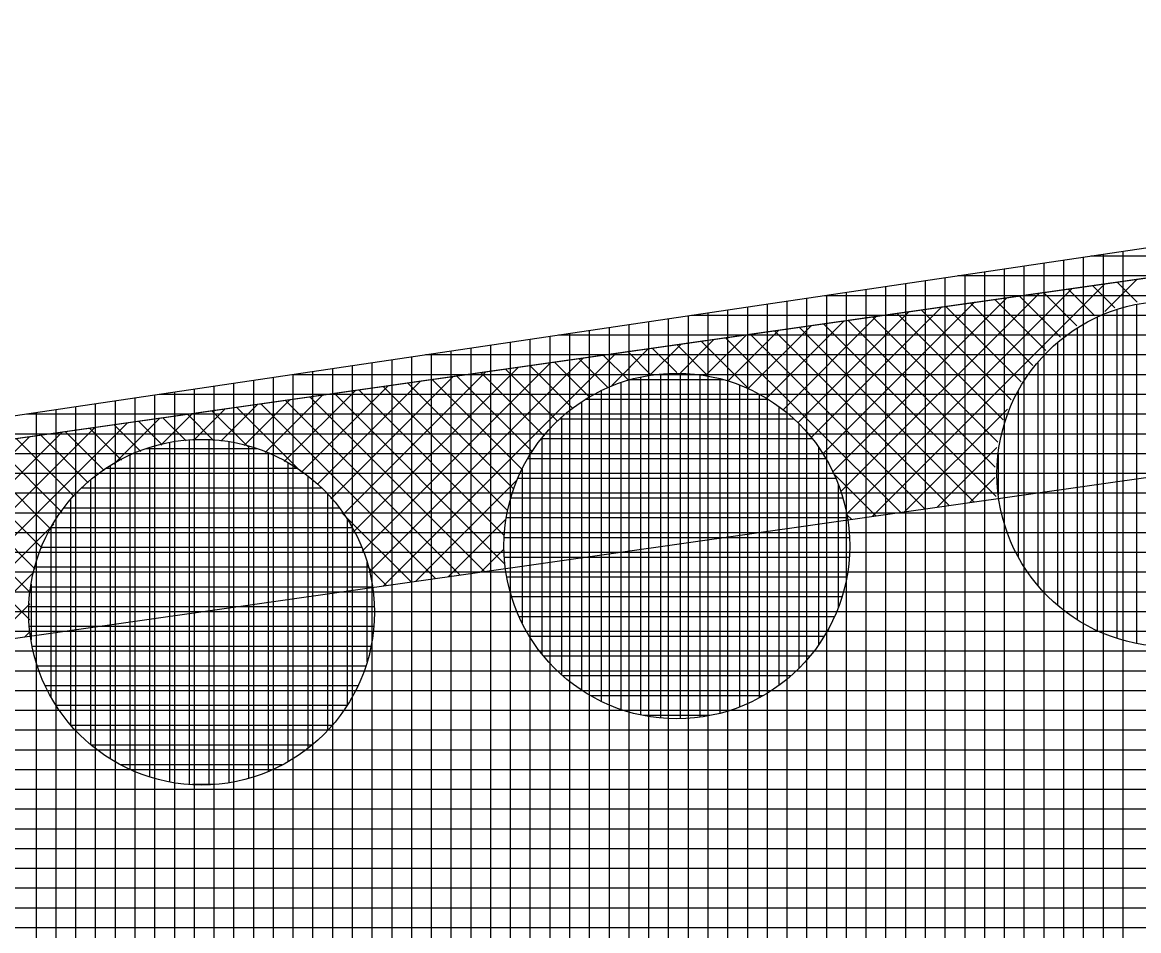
# Model space of a CAD drawing. Extents: x -565346 to -564154, y -1097386 to -1095620.
# Drawn here: x -565002.61 to -564991.31, y -1095811.61 to -1095802.41 of the extents above; entities that cross this region are included whole.
import ezdxf

# ---------------------------------------------------------------- set-up
doc = ezdxf.new("R2010")
doc.units = 0
for name, color, linetype in [('Vrstva 13', 7, 'Continuous'), ('Vrstva 41', 7, 'Continuous'), ('Vrstva 42', 7, 'Continuous'), ('Vrstva 43', 7, 'Continuous'), ('Vrstva 44', 7, 'Continuous')]:
    doc.layers.add(name, color=color, linetype=linetype)

msp = doc.modelspace()

# ---------------------------------------------------------------- linework, layer by layer
at = {"layer": 'Vrstva 13'}
msp.add_line((-565039.47, -1095811.86), (-564961.71, -1095800.8), dxfattribs=at)
at = {"layer": 'Vrstva 41'}
for p, q in [((-564991.651, -1095805.34), (-564991.323, -1095805.012)), ((-564991.325, -1095805.244), (-564991.528, -1095805.041)), ((-564994.319, -1095807.159), (-564992.313, -1095805.153)), ((-564994.261, -1095807.384), (-564991.983, -1095805.106)), ((-564994.008, -1095807.414), (-564991.653, -1095805.059)), ((-564991.934, -1095805.484), (-564992.271, -1095805.147)), ((-564991.752, -1095805.383), (-564992.023, -1095805.112)), ((-564991.551, -1095805.301), (-564991.776, -1095805.076)), ((-564994.502, -1095806.776), (-564992.972, -1095805.246)), ((-564994.401, -1095806.958), (-564992.642, -1095805.2)), ((-564992.381, -1095805.885), (-564993.014, -1095805.252)), ((-564992.248, -1095805.735), (-564992.766, -1095805.217)), ((-564992.099, -1095805.601), (-564992.519, -1095805.182)), ((-564994.905, -1095806.331), (-564993.961, -1095805.387)), ((-564994.755, -1095806.463), (-564993.632, -1095805.34)), ((-564994.62, -1095806.612), (-564993.302, -1095805.293)), ((-564992.735, -1095806.662), (-564994.004, -1095805.393)), ((-564992.68, -1095806.435), (-564993.757, -1095805.358)), ((-564992.599, -1095806.233), (-564993.509, -1095805.323)), ((-564992.498, -1095806.051), (-564993.261, -1095805.288)), ((-564995.257, -1095806.117), (-564994.621, -1095805.481)), ((-564995.072, -1095806.215), (-564994.291, -1095805.434)), ((-564992.978, -1095807.268), (-564994.747, -1095805.499)), ((-564992.75, -1095807.213), (-564994.5, -1095805.464)), ((-564992.763, -1095806.917), (-564994.252, -1095805.429)), ((-564995.948, -1095805.96), (-564995.61, -1095805.622)), ((-564995.69, -1095805.985), (-564995.28, -1095805.575)), ((-564993.721, -1095807.373), (-564995.49, -1095805.605)), ((-564995.461, -1095806.039), (-564994.951, -1095805.528)), ((-564993.474, -1095807.338), (-564995.242, -1095805.569)), ((-564993.226, -1095807.303), (-564994.995, -1095805.534)), ((-564996.643, -1095806.089), (-564996.27, -1095805.715)), ((-564996.252, -1095805.981), (-564995.94, -1095805.669)), ((-564995.985, -1095805.958), (-564996.233, -1095805.71)), ((-564995.673, -1095805.988), (-564995.985, -1095805.675)), ((-564995.265, -1095806.113), (-564995.738, -1095805.64)), ((-564999.1, -1095807.981), (-564996.929, -1095805.809)), ((-564998.954, -1095808.118), (-564996.599, -1095805.762)), ((-564996.686, -1095806.105), (-564996.976, -1095805.816)), ((-564996.478, -1095806.031), (-564996.728, -1095805.781)), ((-564996.246, -1095805.98), (-564996.481, -1095805.745)), ((-564999.362, -1095807.394), (-564997.918, -1095805.95)), ((-564999.256, -1095807.57), (-564997.588, -1095805.903)), ((-564999.168, -1095807.765), (-564997.259, -1095805.856)), ((-564997.332, -1095806.591), (-564997.966, -1095805.957)), ((-564997.195, -1095806.445), (-564997.719, -1095805.922)), ((-564997.043, -1095806.315), (-564997.471, -1095805.886)), ((-564996.874, -1095806.201), (-564997.223, -1095805.851)), ((-564999.625, -1095807.092), (-564998.578, -1095806.044)), ((-564999.486, -1095807.235), (-564998.248, -1095805.997)), ((-564997.639, -1095807.132), (-564998.709, -1095806.062)), ((-564997.555, -1095806.934), (-564998.461, -1095806.027)), ((-564997.452, -1095806.754), (-564998.214, -1095805.992)), ((-565000.15, -1095806.767), (-564999.567, -1095806.184)), ((-564999.957, -1095806.858), (-564999.237, -1095806.138)), ((-564999.783, -1095806.966), (-564998.907, -1095806.091)), ((-564997.73, -1095807.89), (-564999.452, -1095806.168)), ((-564997.734, -1095807.603), (-564999.204, -1095806.133)), ((-564997.702, -1095807.352), (-564998.957, -1095806.098)), ((-565000.601, -1095806.653), (-565000.226, -1095806.278)), ((-565000.363, -1095806.698), (-564999.897, -1095806.231)), ((-564998.426, -1095808.042), (-565000.195, -1095806.274)), ((-564998.179, -1095808.007), (-564999.947, -1095806.239)), ((-564997.931, -1095807.972), (-564999.7, -1095806.203)), ((-565001.207, -1095806.693), (-565000.886, -1095806.372)), ((-565000.669, -1095806.648), (-565000.938, -1095806.379)), ((-565000.877, -1095806.646), (-565000.556, -1095806.325)), ((-565000.327, -1095806.708), (-565000.69, -1095806.344)), ((-564999.791, -1095806.96), (-565000.442, -1095806.309)), ((-564993.679, -1095807.367), (-564992.638, -1095806.327)), ((-565003.976, -1095808.613), (-565001.875, -1095806.513)), ((-565003.901, -1095808.821), (-565001.545, -1095806.466)), ((-565001.605, -1095806.844), (-565001.928, -1095806.52)), ((-565001.684, -1095806.887), (-565001.216, -1095806.419)), ((-565001.409, -1095806.756), (-565001.681, -1095806.485)), ((-565001.194, -1095806.689), (-565001.433, -1095806.45)), ((-565000.95, -1095806.65), (-565001.185, -1095806.415)), ((-565004.152, -1095808.224), (-565002.535, -1095806.607)), ((-565004.053, -1095808.408), (-565002.205, -1095806.56)), ((-565002.084, -1095807.213), (-565002.671, -1095806.626)), ((-565001.941, -1095807.073), (-565002.423, -1095806.591)), ((-565001.781, -1095806.95), (-565002.176, -1095806.556)), ((-565002.409, -1095807.736), (-565003.414, -1095806.732)), ((-565002.319, -1095807.544), (-565003.166, -1095806.696)), ((-565002.21, -1095807.37), (-565002.919, -1095806.661)), ((-564993.349, -1095807.32), (-564992.744, -1095806.715)), ((-565002.533, -1095808.461), (-565004.157, -1095806.837)), ((-565002.525, -1095808.187), (-565003.909, -1095806.802)), ((-565002.479, -1095807.949), (-565003.662, -1095806.767)), ((-564998.625, -1095808.071), (-564997.609, -1095807.055)), ((-564993.969, -1095807.409), (-564994.383, -1095806.995)), ((-564993.019, -1095807.273), (-564992.765, -1095807.019)), ((-564998.674, -1095808.078), (-564999.37, -1095807.381)), ((-564994.217, -1095807.444), (-564994.258, -1095807.403)), ((-565003.571, -1095808.774), (-565002.291, -1095807.494)), ((-564998.295, -1095808.024), (-564997.717, -1095807.446)), ((-564997.965, -1095807.977), (-564997.738, -1095807.75)), ((-565003.241, -1095808.727), (-565002.485, -1095807.971)), ((-564998.921, -1095808.113), (-564999.118, -1095807.917)), ((-565002.911, -1095808.68), (-565002.532, -1095808.301)), ((-565002.582, -1095808.634), (-565002.525, -1095808.577))]:
    msp.add_line(p, q, dxfattribs=at)
at = {"layer": 'Vrstva 42'}
msp.add_lwpolyline([(-565024.871, -1095809.784), (-565024.921, -1095811.811), (-564961.428, -1095802.78), (-564933.86, -1095798.523), (-564934.165, -1095796.546), (-564961.71, -1095800.8)], close=True, dxfattribs=at)
at = {"layer": 'Vrstva 43'}
for p, q in [((-564992.07, -1095804.821), (-564992.07, -1095819.983)), ((-564991.87, -1095804.791), (-564991.87, -1095819.954)), ((-564889.707, -1095804.78), (-564991.794, -1095804.78)), ((-564991.67, -1095804.762), (-564991.67, -1095819.924)), ((-564991.47, -1095804.732), (-564991.47, -1095819.894)), ((-564992.87, -1095804.94), (-564992.87, -1095820.102)), ((-564992.67, -1095804.91), (-564992.67, -1095820.073)), ((-564992.47, -1095804.88), (-564992.47, -1095820.043)), ((-564992.27, -1095804.851), (-564992.27, -1095820.013)), ((-564993.47, -1095805.029), (-564993.47, -1095820.191)), ((-564993.27, -1095804.999), (-564993.27, -1095820.162)), ((-564891.053, -1095804.98), (-564993.141, -1095804.98)), ((-564993.07, -1095804.969), (-564993.07, -1095820.132)), ((-564994.27, -1095805.148), (-564994.27, -1095820.31)), ((-564994.07, -1095805.118), (-564994.07, -1095820.28)), ((-564993.87, -1095805.088), (-564993.87, -1095820.251)), ((-564993.67, -1095805.059), (-564993.67, -1095820.221)), ((-564995.07, -1095805.266), (-564995.07, -1095820.429)), ((-564994.87, -1095805.237), (-564994.87, -1095820.399)), ((-564994.67, -1095805.207), (-564994.67, -1095820.37)), ((-564892.4, -1095805.18), (-564994.488, -1095805.18)), ((-564994.47, -1095805.177), (-564994.47, -1095820.34)), ((-564995.87, -1095805.385), (-564995.87, -1095820.548)), ((-564893.746, -1095805.38), (-564995.835, -1095805.38)), ((-564995.67, -1095805.356), (-564995.67, -1095820.518)), ((-564995.47, -1095805.326), (-564995.47, -1095820.488)), ((-564995.27, -1095805.296), (-564995.27, -1095820.459)), ((-564996.67, -1095805.504), (-564996.67, -1095820.667)), ((-564996.47, -1095805.474), (-564996.47, -1095820.637)), ((-564996.27, -1095805.445), (-564996.27, -1095820.607)), ((-564996.07, -1095805.415), (-564996.07, -1095820.578)), ((-564997.27, -1095805.593), (-564997.27, -1095820.756)), ((-564895.093, -1095805.58), (-564997.181, -1095805.58)), ((-564997.07, -1095805.563), (-564997.07, -1095820.726)), ((-564996.87, -1095805.534), (-564996.87, -1095820.696)), ((-564998.07, -1095805.712), (-564998.07, -1095820.875)), ((-564997.87, -1095805.682), (-564997.87, -1095820.845)), ((-564997.67, -1095805.653), (-564997.67, -1095820.815)), ((-564997.47, -1095805.623), (-564997.47, -1095820.785)), ((-564998.87, -1095805.831), (-564998.87, -1095820.993)), ((-564998.67, -1095805.801), (-564998.67, -1095820.964)), ((-564896.439, -1095805.78), (-564998.528, -1095805.78)), ((-564998.47, -1095805.771), (-564998.47, -1095820.934)), ((-564998.27, -1095805.742), (-564998.27, -1095820.904)), ((-564999.67, -1095805.95), (-564999.67, -1095821.112)), ((-564999.47, -1095805.92), (-564999.47, -1095821.083)), ((-564999.27, -1095805.89), (-564999.27, -1095821.053)), ((-564999.07, -1095805.86), (-564999.07, -1095821.023)), ((-565000.47, -1095806.068), (-565000.47, -1095821.231)), ((-565000.27, -1095806.039), (-565000.27, -1095821.201)), ((-565000.07, -1095806.009), (-565000.07, -1095821.172)), ((-564897.786, -1095805.98), (-564999.875, -1095805.98)), ((-564999.87, -1095805.979), (-564999.87, -1095821.142)), ((-565001.27, -1095806.187), (-565001.27, -1095821.35)), ((-564899.133, -1095806.18), (-565001.222, -1095806.18)), ((-565001.07, -1095806.157), (-565001.07, -1095821.32)), ((-565000.87, -1095806.128), (-565000.87, -1095821.29)), ((-565000.67, -1095806.098), (-565000.67, -1095821.261)), ((-565001.87, -1095806.276), (-565001.87, -1095821.439)), ((-565001.67, -1095806.247), (-565001.67, -1095821.409)), ((-565001.47, -1095806.217), (-565001.47, -1095821.38)), ((-564900.479, -1095806.38), (-565002.568, -1095806.38)), ((-565002.47, -1095806.365), (-565002.47, -1095821.528)), ((-565002.27, -1095806.336), (-565002.27, -1095821.498)), ((-565002.07, -1095806.306), (-565002.07, -1095821.469)), ((-564901.826, -1095806.58), (-565003.915, -1095806.58)), ((-564903.172, -1095806.78), (-565005.262, -1095806.78)), ((-564904.519, -1095806.98), (-565006.609, -1095806.98)), ((-564905.866, -1095807.18), (-565007.956, -1095807.18)), ((-564907.212, -1095807.38), (-565009.302, -1095807.38)), ((-564908.559, -1095807.58), (-565010.649, -1095807.58)), ((-564909.905, -1095807.78), (-565011.996, -1095807.78)), ((-564911.252, -1095807.98), (-565013.343, -1095807.98)), ((-564912.598, -1095808.18), (-565014.689, -1095808.18)), ((-564913.945, -1095808.38), (-565016.036, -1095808.38)), ((-564915.292, -1095808.58), (-565017.383, -1095808.58)), ((-564916.638, -1095808.78), (-565018.73, -1095808.78)), ((-564917.985, -1095808.98), (-565020.076, -1095808.98)), ((-564919.331, -1095809.18), (-565021.423, -1095809.18)), ((-564920.678, -1095809.38), (-565022.77, -1095809.38)), ((-564922.025, -1095809.58), (-565024.117, -1095809.58)), ((-564923.371, -1095809.78), (-565025.464, -1095809.78)), ((-564924.718, -1095809.98), (-565026.81, -1095809.98)), ((-564926.064, -1095810.18), (-565028.157, -1095810.18)), ((-564927.411, -1095810.38), (-565029.504, -1095810.38)), ((-564928.757, -1095810.58), (-565030.851, -1095810.58)), ((-564930.104, -1095810.78), (-565032.197, -1095810.78)), ((-564931.451, -1095810.98), (-565033.544, -1095810.98)), ((-564932.797, -1095811.18), (-565034.891, -1095811.18)), ((-564934.144, -1095811.38), (-565036.238, -1095811.38)), ((-564935.49, -1095811.58), (-565037.585, -1095811.58))]:
    msp.add_line(p, q, dxfattribs=at)
msp.add_lwpolyline([(-564584.17, -1095730.99), (-564361.01, -1095672.63), (-564329.81, -1095662.26), (-564326.21, -1095642.73), (-564394.52, -1095662.95), (-564454.33, -1095677.56), (-564516.6, -1095690.89), (-564574.04, -1095705.03), (-564590.74, -1095715.12), (-564631.48, -1095731.18), (-564693.31, -1095752.31), (-564772.2, -1095768.91), (-564879.81, -1095788.15), (-565039.47, -1095811.86), (-565040.85, -1095849.94), (-565025.81, -1095848.33), (-565025.24, -1095824.91), (-564877.52, -1095802.97), (-564694, -1095767.75), (-564603.8, -1095739.23), (-564594.74, -1095734.52)], close=True, dxfattribs=at)
at = {"layer": 'Vrstva 44'}
for p, q in [((-564991.33, -1095805.268), (-564991.33, -1095808.7)), ((-564990.297, -1095805.38), (-564991.689, -1095805.38)), ((-564991.53, -1095805.32), (-564991.53, -1095808.648)), ((-564991.93, -1095805.506), (-564991.93, -1095808.462)), ((-564991.73, -1095805.398), (-564991.73, -1095808.57)), ((-564989.953, -1095805.58), (-564992.037, -1095805.58)), ((-564992.13, -1095805.655), (-564992.13, -1095808.313)), ((-564989.727, -1095805.78), (-564992.262, -1095805.78)), ((-564992.33, -1095805.856), (-564992.33, -1095808.114)), ((-564996.55, -1095806.06), (-564996.55, -1095809.368)), ((-564995.514, -1095806.03), (-564996.46, -1095806.03)), ((-564996.35, -1095806.005), (-564996.35, -1095809.425)), ((-564996.15, -1095805.973), (-564996.15, -1095809.454)), ((-564995.95, -1095805.965), (-564995.95, -1095809.462)), ((-564995.75, -1095805.981), (-564995.75, -1095809.447)), ((-564995.55, -1095806.021), (-564995.55, -1095809.409)), ((-564989.562, -1095805.98), (-564992.426, -1095805.98)), ((-564996.75, -1095806.141), (-564996.75, -1095809.286)), ((-564995.35, -1095806.085), (-564995.35, -1095809.344)), ((-564995.15, -1095806.176), (-564995.15, -1095809.25)), ((-564989.442, -1095806.18), (-564992.546, -1095806.18)), ((-564992.53, -1095806.149), (-564992.53, -1095807.82)), ((-564996.95, -1095806.257), (-564996.95, -1095809.172)), ((-564995.06, -1095806.23), (-564996.911, -1095806.23)), ((-564997.15, -1095806.411), (-564997.15, -1095809.017)), ((-564994.95, -1095806.305), (-564994.95, -1095809.125)), ((-564989.354, -1095806.38), (-564992.636, -1095806.38)), ((-564994.798, -1095806.43), (-564997.173, -1095806.43)), ((-564994.75, -1095806.474), (-564994.75, -1095808.952)), ((-565000.92, -1095806.639), (-565000.92, -1095810.127)), ((-565000.72, -1095806.637), (-565000.72, -1095810.131)), ((-564994.612, -1095806.63), (-564997.356, -1095806.63)), ((-564997.35, -1095806.623), (-564997.35, -1095808.805)), ((-564989.293, -1095806.58), (-564992.696, -1095806.58)), ((-565000.228, -1095806.73), (-565001.36, -1095806.73)), ((-565001.32, -1095806.717), (-565001.32, -1095810.052)), ((-565001.12, -1095806.665), (-565001.12, -1095810.102)), ((-565000.52, -1095806.658), (-565000.52, -1095810.112)), ((-565000.32, -1095806.701), (-565000.32, -1095810.067)), ((-564994.55, -1095806.712), (-564994.55, -1095808.714)), ((-565001.52, -1095806.794), (-565001.52, -1095809.974)), ((-565000.12, -1095806.769), (-565000.12, -1095809.997)), ((-564994.476, -1095806.83), (-564997.494, -1095806.83)), ((-564992.73, -1095806.776), (-564992.73, -1095807.199)), ((-564989.257, -1095806.78), (-564992.73, -1095806.78)), ((-564999.821, -1095806.93), (-565001.765, -1095806.93)), ((-565001.72, -1095806.899), (-565001.72, -1095809.868)), ((-564999.92, -1095806.87), (-564999.92, -1095809.898)), ((-564997.55, -1095806.936), (-564997.55, -1095808.491)), ((-565001.92, -1095807.047), (-565001.92, -1095809.722)), ((-564999.72, -1095807.004), (-564999.72, -1095809.764)), ((-564994.374, -1095807.03), (-564997.593, -1095807.03)), ((-564989.246, -1095806.98), (-564992.742, -1095806.98)), ((-564999.574, -1095807.13), (-565002.013, -1095807.13)), ((-564999.52, -1095807.187), (-564999.52, -1095809.582)), ((-564994.35, -1095807.094), (-564994.35, -1095808.338)), ((-564989.257, -1095807.18), (-564992.732, -1095807.18)), ((-565002.12, -1095807.243), (-565002.12, -1095809.526)), ((-564994.304, -1095807.23), (-564997.664, -1095807.23)), ((-564999.4, -1095807.33), (-565002.19, -1095807.33)), ((-564994.259, -1095807.43), (-564997.71, -1095807.43)), ((-564989.291, -1095807.38), (-564992.698, -1095807.38)), ((-564999.267, -1095807.53), (-565002.32, -1095807.53)), ((-565002.32, -1095807.53), (-565002.32, -1095809.24)), ((-564999.32, -1095807.444), (-564999.32, -1095809.324)), ((-564994.238, -1095807.63), (-564997.732, -1095807.63)), ((-564989.349, -1095807.58), (-564992.638, -1095807.58)), ((-564999.173, -1095807.73), (-565002.415, -1095807.73)), ((-564999.12, -1095807.879), (-564999.12, -1095808.887)), ((-564994.238, -1095807.83), (-564997.729, -1095807.83)), ((-564989.437, -1095807.78), (-564992.55, -1095807.78)), ((-564999.106, -1095807.93), (-565002.483, -1095807.93)), ((-564989.558, -1095807.98), (-564992.432, -1095807.98)), ((-565002.52, -1095808.1), (-565002.52, -1095808.665)), ((-564994.264, -1095808.03), (-564997.703, -1095808.03)), ((-564999.064, -1095808.13), (-565002.525, -1095808.13)), ((-564989.718, -1095808.18), (-564992.269, -1095808.18)), ((-564999.045, -1095808.33), (-565002.542, -1095808.33)), ((-564994.314, -1095808.23), (-564997.655, -1095808.23)), ((-564994.389, -1095808.43), (-564997.581, -1095808.43)), ((-564989.94, -1095808.38), (-564992.047, -1095808.38)), ((-564999.051, -1095808.53), (-565002.536, -1095808.53)), ((-564994.493, -1095808.63), (-564997.473, -1095808.63)), ((-564990.281, -1095808.58), (-564991.707, -1095808.58)), ((-564999.081, -1095808.73), (-565002.508, -1095808.73)), ((-564994.639, -1095808.83), (-564997.331, -1095808.83)), ((-564999.134, -1095808.93), (-565002.456, -1095808.93)), ((-564994.832, -1095809.03), (-564997.135, -1095809.03)), ((-564999.212, -1095809.13), (-565002.376, -1095809.13)), ((-564995.113, -1095809.23), (-564996.854, -1095809.23)), ((-564999.324, -1095809.33), (-565002.264, -1095809.33)), ((-564995.65, -1095809.43), (-564996.319, -1095809.43)), ((-564999.474, -1095809.53), (-565002.116, -1095809.53)), ((-564999.679, -1095809.73), (-565001.91, -1095809.73)), ((-564999.978, -1095809.93), (-565001.613, -1095809.93)), ((-565000.676, -1095810.13), (-565000.887, -1095810.13))]:
    msp.add_line(p, q, dxfattribs=at)
for centre in [(-564990.994, -1095806.984), (-564995.984, -1095807.714), (-565000.794, -1095808.384)]:
    msp.add_circle(centre, 1.75, dxfattribs=at)

doc.saveas('drawing.dxf')
